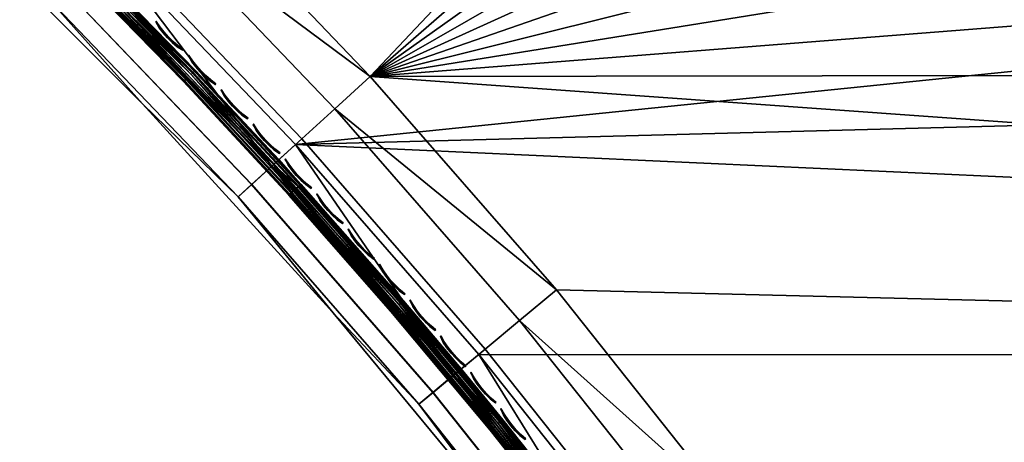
# Model space of a CAD drawing. Header units: inches. Extents: x 0 to 63.6, y -63.6 to 0.
# Tile 314 of 403: x 25.1 to 30.9, y -41.1 to -38.5. Entities that reach past the tile are written whole.
import ezdxf

# ---------------------------------------------------------------- set-up
doc = ezdxf.new("R2010")
doc.units = ezdxf.units.IN
doc.header["$LTSCALE"] = 0.03937
doc.header["$MEASUREMENT"] = 0
for name, color, linetype in [('A-FURN-3-ST', 151, 'Continuous'), ('A-FURN-3-ST-SEAM', 250, 'Continuous'), ('A-FURN-3-STITCH', 15, 'Continuous')]:
    doc.layers.add(name, color=color, linetype=linetype)

msp = doc.modelspace()

# ---------------------------------------------------------------- meshes
at = {"layer": 'A-FURN-3-ST'}
mesh = msp.add_polyface(dxfattribs=at)
corners = [(27.141, -38.8774, 18), (46.032, -28.0434, 18), (44.7087, -26.3949, 18), (43.3264, -24.7956, 18), (41.8869, -23.2475, 18), (25.9788, -37.6608, 18), (40.3921, -21.7527, 18), (24.7622, -36.4986, 18), (38.844, -20.3132, 18), (23.4936, -35.3934, 18), (37.2447, -18.9309, 18), (35.5962, -17.6076, 18), (22.1758, -34.3474, 18), (33.9007, -16.3451, 18), (40.5897, -21.5478, 17.9625), (39.034, -20.1012, 17.9625), (37.4268, -18.7121, 17.9625), (35.7702, -17.3823, 17.9625), (39.5531, -19.522, 17.1847), (41.1556, -20.9609, 16.9), (39.5781, -19.494, 16.9), (37.9245, -18.1143, 17.1847), (37.9484, -18.0855, 16.9), (36.2457, -16.7668, 17.1847), (36.2686, -16.7371, 16.9), (39.4798, -19.6038, 17.45), (37.8542, -18.1988, 17.45), (36.1786, -16.8538, 17.45), (39.3631, -19.734, 17.6778), (37.7423, -18.3332, 17.6778), (36.0717, -16.9921, 17.6778), (40.7739, -21.3568, 17.8526), (40.932, -21.1928, 17.6778), (39.2111, -19.9037, 17.8526), (37.5966, -18.5083, 17.8526), (35.9325, -17.1724, 17.8526), (41.1556, -20.9609, 5.5), (39.5781, -19.494, 5.5), (37.9484, -18.0855, 5.5), (36.2686, -16.7371, 5.5), (24.358, -36.942, 5), (40.8085, -21.3208, 5), (25.5546, -38.085, 5), (42.3188, -22.8311, 5), (43.7732, -24.3952, 5), (39.2444, -19.8664, 5), (23.1103, -35.855, 5), (37.6285, -18.4697, 5), (35.9629, -17.1327, 5), (21.8142, -34.8262, 5), (34.2498, -15.8571, 5), (45.1699, -26.0111, 5), (46.5069, -27.6767, 5), (47.7825, -29.3898, 5), (39.3721, -19.7239, 5.0381), (40.9414, -21.1831, 5.0381), (37.7509, -18.3227, 5.0381), (37.8547, -18.1981, 5.1464), (39.4804, -19.6031, 5.1464), (37.9241, -18.1148, 5.3087), (39.5527, -19.5224, 5.3087), (36.2453, -16.7672, 5.3087), (36.0799, -16.9813, 5.0381), (36.1791, -16.853, 5.1464)]
mesh.append_faces([[corners[k] for k in face] for face in [(0, 1, 2), (2, 3, 0), (0, 3, 4), (5, 4, 6), (5, 6, 7), (7, 6, 8), (9, 8, 10), (9, 10, 11), (12, 11, 13), (6, 14, 8), (8, 14, 15), (8, 15, 10), (10, 15, 16), (10, 16, 11), (11, 16, 17), (18, 19, 20), (18, 20, 21), (21, 20, 22), (21, 22, 23), (23, 22, 24), (25, 18, 21, 26), (26, 21, 23, 27), (28, 25, 26, 29), (29, 26, 27, 30), (31, 32, 28, 33), (33, 28, 29, 34), (34, 29, 30, 35), (14, 31, 33, 15), (15, 33, 34, 16), (16, 34, 35, 17), (20, 36, 37), (20, 37, 22), (22, 37, 38), (22, 38, 24), (24, 38, 39), (40, 41, 42), (42, 41, 43), (42, 43, 44), (41, 40, 45), (45, 46, 47), (47, 46, 48), (48, 49, 50), (44, 51, 42), (42, 51, 52), (42, 52, 53), (54, 55, 45), (45, 47, 54), (54, 47, 56), (54, 56, 57, 58), (58, 57, 59, 60), (60, 59, 37), (37, 59, 38), (38, 59, 61), (38, 61, 39), (47, 48, 56), (56, 48, 62), (56, 62, 63, 57), (57, 63, 61, 59), (37, 36, 60)]])
mesh = msp.add_polyface(dxfattribs=at)
corners = [(30.9561, -44.3866, 17.9625), (31.1979, -44.2362, 18), (30.0422, -42.9895, 17.9625), (30.2768, -42.8282, 18), (29.0652, -41.6357, 17.9625), (29.2922, -41.4639, 18), (28.0273, -40.3281, 17.9625), (28.2462, -40.146, 18), (26.9307, -39.0693, 17.9625), (27.141, -38.8774, 18), (26.7347, -39.2481, 17.8526), (27.8234, -40.4977, 17.8526), (28.8537, -41.7958, 17.8526), (29.8236, -43.1398, 17.8526), (30.7308, -44.5267, 17.8526), (26.5664, -39.4017, 17.6778), (27.6482, -40.6434, 17.6778), (28.6721, -41.9333, 17.6778), (29.6358, -43.2688, 17.6778), (30.5374, -44.647, 17.6778), (27.4293, -40.8254, 17.1847), (26.9198, -40.2836, 16.9), (27.9914, -41.5791, 16.9), (28.4451, -42.1052, 17.1847), (29.0006, -42.9237, 16.9), (29.4012, -43.4301, 17.1847), (29.9453, -44.3145, 16.9), (30.2956, -44.7974, 17.1847), (30.3889, -44.7393, 17.45), (29.4918, -43.3678, 17.45), (28.5327, -42.0389, 17.45), (27.5138, -40.7552, 17.45), (26.4372, -39.5195, 17.45), (53.5067, -40.7691, 18), (41.8869, -23.2475, 18), (25.9788, -37.6608, 18), (30.6877, -44.5521, 5), (30.5253, -44.6531, 5.0381), (29.7818, -43.1673, 5), (29.6241, -43.2757, 5.0381), (28.8134, -41.8254, 5), (28.6609, -41.9409, 5.0381), (27.7846, -40.5293, 5), (27.6375, -40.6517, 5.0381), (26.6976, -39.2816, 5), (26.5562, -39.4106, 5.0381), (26.9198, -40.2836, 5.5), (27.4295, -40.8247, 5.3087), (27.9914, -41.5791, 5.5), (28.4451, -42.1043, 5.3087), (29.0006, -42.9237, 5.5), (29.4011, -43.429, 5.3087), (29.9453, -44.3145, 5.5), (30.2955, -44.7961, 5.3087), (30.3875, -44.7388, 5.1464), (29.4904, -43.3676, 5.1464), (28.5315, -42.0388, 5.1464), (27.5128, -40.7554, 5.1464), (26.4364, -39.5199, 5.1464), (54.0589, -40.5344, 5), (25.5546, -38.085, 5), (52.2388, -36.6706, 5)]
mesh.append_faces([[corners[k] for k in face] for face in [(0, 1, 2), (2, 1, 3), (2, 3, 4), (4, 3, 5), (4, 5, 6), (6, 5, 7), (6, 7, 8), (8, 7, 9), (8, 10, 11, 6), (6, 11, 12, 4), (4, 12, 13, 2), (2, 13, 14, 0), (10, 15, 16, 11), (11, 16, 17, 12), (12, 17, 18, 13), (13, 18, 19, 14), (20, 21, 22), (20, 22, 23), (23, 22, 24), (23, 24, 25), (25, 24, 26), (25, 26, 27), (28, 19, 18, 29), (29, 18, 17, 30), (30, 17, 16, 31), (31, 16, 15, 32), (27, 28, 29, 25), (25, 29, 30, 23), (23, 30, 31, 20), (7, 33, 9), (9, 34, 35), (36, 37, 38), (38, 37, 39), (38, 39, 40), (40, 39, 41), (40, 41, 42), (42, 41, 43), (42, 43, 44), (44, 43, 45), (46, 47, 48), (48, 47, 49), (48, 49, 50), (50, 49, 51), (50, 51, 52), (52, 51, 53), (54, 53, 51, 55), (55, 51, 49, 56), (56, 49, 47, 57), (37, 54, 55, 39), (39, 55, 56, 41), (41, 56, 57, 43), (43, 57, 58, 45), (59, 42, 44), (60, 61, 44), (52, 26, 50), (50, 26, 24), (50, 24, 48), (48, 24, 22), (48, 22, 46), (46, 22, 21)]])
mesh = msp.add_polyface(dxfattribs=at)
corners = [(27.141, -38.8774, 18), (47.2945, -29.7389, 18), (46.032, -28.0434, 18), (49.6308, -33.2618, 18), (48.732, -31.3219, 17.9625), (48.4947, -31.4791, 18), (47.526, -29.5732, 17.9625), (46.2573, -27.8694, 17.9625), (44.9275, -26.2128, 17.9625), (44.7087, -26.3949, 18), (50.5696, -32.6885, 16.9), (49.4119, -30.872, 16.9), (50.5376, -32.7079, 17.1847), (49.3806, -30.8926, 17.1847), (49.2889, -30.9532, 17.45), (50.4437, -32.7651, 17.45), (49.1432, -31.0496, 17.6778), (50.2945, -32.8562, 17.6778), (48.9532, -31.1754, 17.8526), (50.1001, -32.975, 17.8526), (49.8738, -33.1133, 17.9625), (48.189, -29.0987, 16.9), (48.1585, -29.1204, 17.1847), (48.0691, -29.1843, 17.45), (47.927, -29.2861, 17.6778), (47.7417, -29.4187, 17.8526), (46.9025, -27.371, 16.9), (46.8728, -27.3939, 17.1847), (46.7858, -27.461, 17.45), (46.6475, -27.5679, 17.6778), (46.4672, -27.7072, 17.8526), (45.5541, -25.6912, 16.9), (45.5253, -25.7151, 17.1847), (45.4408, -25.7854, 17.45), (45.3064, -25.8973, 17.6778), (45.1313, -26.043, 17.8526), (50.5696, -32.6885, 5.5), (49.4119, -30.872, 5.5), (48.189, -29.0987, 5.5), (46.9025, -27.371, 5.5), (50.5371, -32.7083, 5.3087), (49.3802, -30.893, 5.3087), (48.1581, -29.1208, 5.3087), (46.8724, -27.3943, 5.3087), (45.5541, -25.6912, 5.5), (46.5069, -27.6767, 5), (45.3169, -25.8887, 5.0381), (46.6583, -27.5597, 5.0381), (47.7825, -29.3898, 5), (47.9381, -29.2784, 5.0381), (48.9951, -31.1481, 5), (49.1546, -31.0424, 5.0381), (50.143, -32.9492, 5), (50.4446, -32.7648, 5.1464), (50.3062, -32.8494, 5.0381), (49.2898, -30.9528, 5.1464), (48.0699, -29.1839, 5.1464), (46.7866, -27.4605, 5.1464), (45.4416, -25.7849, 5.1464), (45.5248, -25.7155, 5.3087)]
mesh.append_faces([[corners[k] for k in face] for face in [(0, 1, 2), (3, 4, 5), (5, 4, 6), (5, 6, 1), (1, 6, 7), (1, 7, 2), (2, 7, 8), (2, 8, 9), (10, 11, 12), (12, 11, 13), (12, 13, 14, 15), (15, 14, 16, 17), (17, 16, 18, 19), (19, 18, 4, 20), (11, 21, 13), (13, 21, 22), (13, 22, 23, 14), (14, 23, 24, 16), (16, 24, 25, 18), (18, 25, 6, 4), (21, 26, 22), (22, 26, 27), (22, 27, 28, 23), (23, 28, 29, 24), (24, 29, 30, 25), (25, 30, 7, 6), (26, 31, 27), (27, 32, 33, 28), (28, 33, 34, 29), (29, 34, 35, 30), (30, 35, 8, 7), (10, 36, 11), (11, 36, 37), (11, 37, 21), (21, 37, 38), (21, 38, 26), (26, 38, 39), (26, 39, 31), (36, 40, 37), (37, 40, 41), (37, 41, 38), (38, 41, 42), (38, 42, 39), (39, 42, 43), (39, 43, 44), (45, 46, 47), (45, 47, 48), (48, 47, 49), (48, 49, 50), (50, 49, 51), (50, 51, 52), (53, 54, 51, 55), (55, 51, 49, 56), (56, 49, 47, 57), (57, 47, 46, 58), (40, 53, 55, 41), (41, 55, 56, 42), (42, 56, 57, 43), (43, 57, 58, 59)]])
mesh = msp.add_polyface(dxfattribs=at)
corners = [(31.1979, -44.2362, 18), (55.0259, -44.7138, 18), (30.2768, -42.8282, 18), (54.3021, -42.7276, 18), (29.2922, -41.4639, 18), (53.5067, -40.7691, 18), (28.2462, -40.146, 18), (27.141, -38.8774, 18), (52.6407, -38.8407, 18), (51.7052, -36.945, 18), (50.7015, -35.0846, 18), (49.6308, -33.2618, 18), (48.4947, -31.4791, 18), (47.2945, -29.7389, 18), (52.8984, -38.7196, 17.9625), (51.9583, -36.8146, 17.9625), (50.9496, -34.945, 17.9625), (49.8738, -33.1133, 17.9625), (48.732, -31.3219, 17.9625), (53.1385, -38.6068, 17.8526), (52.1941, -36.6931, 17.8526), (52.6833, -36.4417, 16.9), (51.6606, -34.5459, 16.9), (52.6499, -36.4586, 17.1847), (51.6278, -34.5641, 17.1847), (51.5319, -34.6178, 17.45), (52.5521, -36.5088, 17.45), (51.3795, -34.7034, 17.6778), (52.3967, -36.5888, 17.6778), (51.1809, -34.815, 17.8526), (50.5696, -32.6885, 16.9), (50.5376, -32.7079, 17.1847), (50.4437, -32.7651, 17.45), (50.2945, -32.8562, 17.6778), (50.1001, -32.975, 17.8526), (52.6833, -36.4417, 5.5), (51.6606, -34.5459, 5.5), (50.5696, -32.6885, 5.5), (55.5937, -44.5201, 5), (29.7818, -43.1673, 5), (54.8625, -42.5133, 5), (28.8134, -41.8254, 5), (54.0589, -40.5344, 5), (27.7846, -40.5293, 5), (26.6976, -39.2816, 5), (52.2388, -36.6706, 5), (53.184, -38.586, 5), (47.7825, -29.3898, 5), (48.9951, -31.1481, 5), (25.5546, -38.085, 5), (50.143, -32.9492, 5), (51.2247, -34.7909, 5), (52.6494, -36.459, 5.3087), (51.6273, -34.5645, 5.3087), (50.5371, -32.7083, 5.3087), (49.1546, -31.0424, 5.0381), (50.3062, -32.8494, 5.0381), (51.3915, -34.6971, 5.0381), (52.4089, -36.583, 5.0381), (52.5531, -36.5086, 5.1464), (51.5329, -34.6176, 5.1464), (50.4446, -32.7648, 5.1464)]
mesh.append_faces([[corners[k] for k in face] for face in [(0, 1, 2), (2, 1, 3), (2, 3, 4), (4, 3, 5), (4, 5, 6), (7, 5, 8), (7, 8, 9), (9, 10, 7), (7, 10, 11), (7, 11, 12), (12, 13, 7), (8, 14, 15), (8, 15, 9), (9, 15, 16), (9, 16, 10), (10, 16, 17), (10, 17, 11), (11, 17, 18), (19, 20, 15, 14), (21, 22, 23), (23, 22, 24), (23, 24, 25, 26), (26, 25, 27, 28), (28, 27, 29, 20), (20, 29, 16, 15), (22, 30, 24), (24, 30, 31), (24, 31, 32, 25), (25, 32, 33, 27), (27, 33, 34, 29), (29, 34, 17, 16), (21, 35, 22), (22, 35, 36), (22, 36, 30), (30, 36, 37), (38, 39, 40), (40, 39, 41), (40, 41, 42), (42, 41, 43), (44, 45, 46), (44, 46, 42), (47, 48, 49), (49, 48, 50), (49, 50, 51), (51, 45, 49), (35, 52, 36), (36, 52, 53), (36, 53, 37), (37, 53, 54), (50, 55, 56), (50, 56, 51), (51, 56, 57), (51, 57, 45), (45, 57, 58), (45, 58, 46), (59, 58, 57, 60), (60, 57, 56, 61), (52, 59, 60, 53), (53, 60, 61, 54)]])
mesh = msp.add_polyface(dxfattribs=at)
corners = [(26.9307, -39.0693, 17.9625), (27.141, -38.8774, 18), (25.7775, -37.8621, 17.9625), (25.9788, -37.6608, 18), (24.5703, -36.7089, 17.9625), (24.7622, -36.4986, 18), (23.3115, -35.6123, 17.9625), (23.4936, -35.3934, 18), (22.0039, -34.5744, 17.9625), (22.1758, -34.3474, 18), (21.8438, -34.7859, 17.8526), (23.1419, -35.8162, 17.8526), (24.3915, -36.9049, 17.8526), (25.5899, -38.0497, 17.8526), (26.7347, -39.2481, 17.8526), (22.9962, -35.9914, 17.6778), (24.2379, -37.0732, 17.6778), (25.4288, -38.2108, 17.6778), (26.5664, -39.4017, 17.6778), (22.8142, -36.2103, 17.1847), (22.0605, -35.6483, 16.9), (23.356, -36.7198, 16.9), (24.0461, -37.2835, 17.1847), (24.5996, -37.8512, 16.9), (25.2275, -38.4121, 17.1847), (25.7884, -39.04, 16.9), (26.3561, -39.5936, 17.1847), (26.9198, -40.2836, 16.9), (27.4293, -40.8254, 17.1847), (26.4372, -39.5195, 17.45), (25.3052, -38.3344, 17.45), (24.1201, -37.2024, 17.45), (22.8844, -36.1258, 17.45), (27.5138, -40.7552, 17.45), (26.6976, -39.2816, 5), (26.5562, -39.4106, 5.0381), (25.5546, -38.085, 5), (25.4193, -38.2203, 5.0381), (24.358, -36.942, 5), (24.229, -37.0834, 5.0381), (23.1103, -35.855, 5), (22.9879, -36.0021, 5.0381), (21.8142, -34.8262, 5), (22.0605, -35.6483, 5.5), (22.8149, -36.2101, 5.3087), (23.356, -36.7198, 5.5), (24.0466, -37.2833, 5.3087), (24.5996, -37.8512, 5.5), (25.2279, -38.4117, 5.3087), (25.7884, -39.04, 5.5), (26.3563, -39.593, 5.3087), (26.9198, -40.2836, 5.5), (27.4295, -40.8247, 5.3087), (27.5128, -40.7554, 5.1464), (26.4364, -39.5199, 5.1464), (25.3046, -38.335, 5.1464), (24.1197, -37.2032, 5.1464), (22.8842, -36.1268, 5.1464)]
mesh.append_faces([[corners[k] for k in face] for face in [(0, 1, 2), (2, 1, 3), (2, 3, 4), (4, 3, 5), (4, 5, 6), (6, 5, 7), (6, 7, 8), (8, 7, 9), (8, 10, 11, 6), (6, 11, 12, 4), (4, 12, 13, 2), (2, 13, 14, 0), (11, 15, 16, 12), (12, 16, 17, 13), (13, 17, 18, 14), (19, 20, 21), (19, 21, 22), (22, 21, 23), (22, 23, 24), (24, 23, 25), (24, 25, 26), (26, 25, 27), (26, 27, 28), (29, 18, 17, 30), (30, 17, 16, 31), (31, 16, 15, 32), (28, 33, 29, 26), (26, 29, 30, 24), (24, 30, 31, 22), (22, 31, 32, 19), (34, 35, 36), (36, 35, 37), (36, 37, 38), (38, 37, 39), (38, 39, 40), (40, 39, 41), (40, 41, 42), (43, 44, 45), (45, 44, 46), (45, 46, 47), (47, 46, 48), (47, 48, 49), (49, 48, 50), (49, 50, 51), (51, 50, 52), (53, 52, 50, 54), (54, 50, 48, 55), (55, 48, 46, 56), (56, 46, 44, 57), (35, 54, 55, 37), (37, 55, 56, 39), (39, 56, 57, 41), (51, 27, 49), (49, 27, 25), (49, 25, 47), (47, 25, 23), (47, 23, 45), (45, 23, 21), (45, 21, 43)]])
at = {"layer": 'A-FURN-3-ST-SEAM'}
mesh = msp.add_polyface(dxfattribs=at)
corners = [(26.5665, -39.4009, 17.7271), (25.4294, -38.2102, 17.7271), (26.0584, -38.8836, 17.7259), (25.4156, -38.224, 17.7259), (25.4033, -38.2363, 17.7173), (26.0457, -38.8956, 17.7173), (25.3941, -38.2455, 17.7027), (26.0362, -38.9044, 17.7027), (25.3897, -38.2499, 17.6842), (26.0316, -38.9087, 17.6842), (25.3905, -38.2491, 17.6648), (26.0325, -38.9079, 17.6648), (25.3966, -38.243, 17.6473), (26.0388, -38.9021, 17.6473), (26.0495, -38.8921, 17.6344), (26.6748, -39.5676, 17.6344), (26.6639, -39.5774, 17.6473), (25.4069, -38.2327, 17.6344), (25.42, -38.2196, 17.628), (26.5566, -39.4099, 17.628), (26.6709, -39.5711, 17.7173), (26.684, -39.5594, 17.7259), (26.0769, -38.866, 17.6292), (25.4337, -38.2059, 17.6292), (25.4461, -38.1936, 17.6377), (25.4552, -38.1844, 17.6522), (26.099, -38.8452, 17.6522), (26.0896, -38.854, 17.6377), (26.7159, -39.5307, 17.6377), (26.7029, -39.5423, 17.6292), (25.4597, -38.1799, 17.6706), (26.5981, -39.372, 17.6706), (26.7256, -39.5221, 17.6522), (26.1029, -38.8416, 17.6902), (25.4589, -38.1807, 17.6902), (25.4529, -38.1867, 17.7078), (26.0967, -38.8474, 17.7078), (25.4425, -38.1971, 17.7208), (26.086, -38.8574, 17.7208), (26.7122, -39.534, 17.7208), (26.7232, -39.5242, 17.7078), (26.7295, -39.5185, 17.6902)]
mesh.append_faces([[corners[k] for k in face] for face in [(0, 1, 2), (2, 1, 3), (2, 3, 4), (2, 4, 5), (5, 4, 6), (5, 6, 7), (7, 6, 8), (7, 8, 9), (9, 8, 10), (9, 10, 11), (11, 10, 12), (11, 12, 13), (13, 12, 14), (13, 14, 15, 16), (12, 17, 14), (14, 17, 18), (14, 18, 19), (20, 21, 2, 5), (19, 18, 22), (22, 18, 23), (22, 23, 24), (25, 26, 24), (24, 26, 27), (24, 27, 22), (22, 27, 28, 29), (25, 30, 26), (26, 30, 31), (28, 27, 26, 32), (31, 30, 33), (33, 30, 34), (33, 34, 35), (33, 35, 36), (36, 35, 37), (36, 37, 38), (38, 37, 1), (38, 1, 0), (38, 39, 40, 36), (36, 40, 41, 33)]])
mesh = msp.add_polyface(dxfattribs=at)
corners = [(26.6639, -39.5774, 17.6473), (26.6748, -39.5676, 17.6344), (27.2823, -40.2585, 17.6344), (27.2711, -40.268, 17.6473), (27.6376, -40.6509, 17.628), (26.5566, -39.4099, 17.628), (26.0495, -38.8921, 17.6344), (27.2645, -40.2735, 17.6648), (26.6575, -39.5831, 17.6648), (26.0325, -38.9079, 17.6648), (26.0388, -38.9021, 17.6473), (27.2636, -40.2743, 17.6842), (26.6566, -39.5839, 17.6842), (26.0316, -38.9087, 17.6842), (27.2684, -40.2702, 17.7027), (26.6613, -39.5797, 17.7027), (26.0362, -38.9044, 17.7027), (27.2783, -40.2619, 17.7173), (26.6709, -39.5711, 17.7173), (26.0457, -38.8956, 17.7173), (27.2917, -40.2506, 17.7259), (26.684, -39.5594, 17.7259), (27.6479, -40.6424, 17.7271), (26.5665, -39.4009, 17.7271), (26.0584, -38.8836, 17.7259), (26.7029, -39.5423, 17.6292), (26.7159, -39.5307, 17.6377), (27.3243, -40.2226, 17.6377), (27.311, -40.2339, 17.6292), (27.9142, -40.9293, 17.6377), (27.9006, -40.9402, 17.6292), (26.099, -38.8452, 17.6522), (26.5981, -39.372, 17.6706), (26.7256, -39.5221, 17.6522), (27.3342, -40.2143, 17.6522), (27.6808, -40.615, 17.6706), (27.9243, -40.9212, 17.6522), (26.0769, -38.866, 17.6292), (27.3205, -40.2259, 17.7208), (26.7122, -39.534, 17.7208), (26.086, -38.8574, 17.7208), (26.1029, -38.8416, 17.6902), (26.7295, -39.5185, 17.6902), (27.3382, -40.2109, 17.6902), (27.9284, -40.9179, 17.6902), (26.7232, -39.5242, 17.7078), (27.3317, -40.2164, 17.7078), (27.9103, -40.9324, 17.7208), (27.9218, -40.9232, 17.7078)]
mesh.append_faces([[corners[k] for k in face] for face in [(0, 1, 2, 3), (4, 2, 5), (5, 2, 1), (5, 1, 6), (3, 7, 8, 0), (0, 8, 9, 10), (7, 11, 12, 8), (8, 12, 13, 9), (11, 14, 15, 12), (12, 15, 16, 13), (14, 17, 18, 15), (15, 18, 19, 16), (17, 20, 21, 18), (20, 22, 23), (20, 23, 21), (21, 23, 24), (25, 26, 27, 28), (28, 27, 29, 30), (31, 32, 33), (33, 32, 34), (33, 34, 27, 26), (32, 35, 34), (34, 35, 36), (34, 36, 29, 27), (4, 5, 28), (28, 5, 25), (25, 5, 37), (22, 38, 23), (23, 38, 39), (23, 39, 40), (41, 42, 32), (32, 42, 43), (32, 43, 35), (35, 43, 44), (45, 39, 38, 46), (46, 38, 47, 48), (42, 45, 46, 43), (43, 46, 48, 44)]])
mesh = msp.add_polyface(dxfattribs=at)
corners = [(27.2711, -40.268, 17.6473), (27.2823, -40.2585, 17.6344), (27.8712, -40.9641, 17.6344), (27.8598, -40.9732, 17.6473), (28.4413, -41.6835, 17.6344), (28.4296, -41.6923, 17.6473), (27.6376, -40.6509, 17.628), (28.6606, -41.9401, 17.628), (28.4228, -41.6975, 17.6648), (27.8531, -40.9786, 17.6648), (27.2645, -40.2735, 17.6648), (28.4218, -41.6983, 17.6842), (27.8522, -40.9794, 17.6842), (27.2636, -40.2743, 17.6842), (28.4268, -41.6944, 17.7027), (27.8571, -40.9754, 17.7027), (27.2684, -40.2702, 17.7027), (28.4371, -41.6866, 17.7173), (27.8672, -40.9673, 17.7173), (27.2783, -40.2619, 17.7173), (28.4511, -41.676, 17.7259), (27.8808, -40.9564, 17.7259), (27.2917, -40.2506, 17.7259), (29.0018, -42.4088, 17.7259), (28.6713, -41.9321, 17.7271), (27.6479, -40.6424, 17.7271), (27.9006, -40.9402, 17.6292), (27.9142, -40.9293, 17.6377), (28.4851, -41.6498, 17.6377), (28.4712, -41.6604, 17.6292), (27.6808, -40.615, 17.6706), (28.7055, -41.9063, 17.6706), (27.9243, -40.9212, 17.6522), (28.4954, -41.642, 17.6522), (29.047, -42.3759, 17.6522), (29.0224, -42.3937, 17.6292), (27.311, -40.2339, 17.6292), (27.9284, -40.9179, 17.6902), (28.4996, -41.6388, 17.6902), (29.0513, -42.3728, 17.6902), (28.4928, -41.6439, 17.7078), (29.0444, -42.3778, 17.7078), (29.0325, -42.3864, 17.7208), (28.4812, -41.6528, 17.7208), (27.9103, -40.9324, 17.7208), (27.3205, -40.2259, 17.7208), (27.9218, -40.9232, 17.7078)]
mesh.append_faces([[corners[k] for k in face] for face in [(0, 1, 2, 3), (3, 2, 4, 5), (1, 6, 2), (2, 6, 7), (2, 7, 4), (5, 8, 9, 3), (3, 9, 10, 0), (8, 11, 12, 9), (9, 12, 13, 10), (11, 14, 15, 12), (12, 15, 16, 13), (14, 17, 18, 15), (15, 18, 19, 16), (17, 20, 21, 18), (18, 21, 22, 19), (23, 24, 20), (20, 24, 21), (21, 24, 25), (21, 25, 22), (26, 27, 28, 29), (30, 31, 32), (32, 31, 33), (32, 33, 28, 27), (33, 31, 34), (35, 7, 29), (29, 7, 26), (7, 6, 26), (26, 6, 36), (30, 37, 31), (31, 37, 38), (31, 38, 39), (39, 38, 40, 41), (42, 43, 24), (24, 43, 44), (24, 44, 25), (25, 44, 45), (46, 44, 43, 40), (37, 46, 40, 38)]])
at = {"layer": 'A-FURN-3-STITCH'}
mesh = msp.add_polymesh((7, 4), dxfattribs=at)
for k, corner in enumerate([(25.871, -38.5506, 17.7447), (25.8699, -38.5516, 17.7425), (25.8678, -38.5536, 17.7382), (25.8667, -38.5547, 17.736), (25.8929, -38.5827, 17.749), (25.8892, -38.5863, 17.7493), (25.8871, -38.5883, 17.745), (25.8887, -38.5867, 17.7404), (25.917, -38.6134, 17.7516), (25.9133, -38.617, 17.752), (25.9112, -38.619, 17.7477), (25.9128, -38.6174, 17.743), (25.9431, -38.6425, 17.7525), (25.9394, -38.6461, 17.7529), (25.9373, -38.6481, 17.7486), (25.9389, -38.6465, 17.7439), (25.971, -38.6698, 17.7517), (25.9673, -38.6734, 17.7521), (25.9652, -38.6754, 17.7477), (25.9668, -38.6739, 17.7431), (26.0006, -38.6953, 17.7492), (25.9969, -38.6988, 17.7495), (25.9948, -38.7009, 17.7452), (25.9964, -38.6993, 17.7405), (26.0317, -38.7186, 17.7449), (26.0307, -38.7196, 17.7428), (26.0285, -38.7217, 17.7385), (26.0275, -38.7226, 17.7363)]):
    mesh.set_mesh_vertex(divmod(k, 4), corner)
mesh = msp.add_polymesh((7, 4), dxfattribs=at)
for k, corner in enumerate([(26.0651, -38.7524, 17.7447), (26.0641, -38.7534, 17.7425), (26.062, -38.7554, 17.7382), (26.0609, -38.7564, 17.736), (26.0868, -38.7847, 17.749), (26.0831, -38.7882, 17.7493), (26.0809, -38.7902, 17.745), (26.0826, -38.7887, 17.7404), (26.1107, -38.8155, 17.7516), (26.1069, -38.8191, 17.752), (26.1048, -38.8211, 17.7477), (26.1065, -38.8195, 17.743), (26.1366, -38.8448, 17.7525), (26.1328, -38.8484, 17.7529), (26.1307, -38.8504, 17.7486), (26.1323, -38.8488, 17.7439), (26.1643, -38.8724, 17.7517), (26.1605, -38.876, 17.7521), (26.1584, -38.878, 17.7477), (26.1601, -38.8764, 17.7431), (26.1937, -38.8981, 17.7492), (26.1899, -38.9016, 17.7495), (26.1878, -38.9036, 17.7452), (26.1895, -38.9021, 17.7405), (26.2246, -38.9216, 17.7449), (26.2235, -38.9227, 17.7428), (26.2214, -38.9247, 17.7385), (26.2204, -38.9256, 17.7363)]):
    mesh.set_mesh_vertex(divmod(k, 4), corner)
mesh = msp.add_polymesh((7, 4), dxfattribs=at)
for k, corner in enumerate([(26.2577, -38.9557, 17.7447), (26.2567, -38.9567, 17.7425), (26.2546, -38.9587, 17.7382), (26.2535, -38.9597, 17.736), (26.2792, -38.9881, 17.749), (26.2754, -38.9917, 17.7493), (26.2733, -38.9937, 17.745), (26.2749, -38.9921, 17.7404), (26.3028, -39.0192, 17.7516), (26.299, -39.0227, 17.752), (26.2969, -39.0247, 17.7477), (26.2986, -39.0232, 17.743), (26.3285, -39.0487, 17.7525), (26.3247, -39.0522, 17.7529), (26.3225, -39.0542, 17.7486), (26.3242, -39.0527, 17.7439), (26.356, -39.0765, 17.7517), (26.3522, -39.08, 17.7521), (26.35, -39.082, 17.7477), (26.3517, -39.0804, 17.7431), (26.3852, -39.1023, 17.7492), (26.3814, -39.1059, 17.7495), (26.3792, -39.1079, 17.7452), (26.3809, -39.1063, 17.7405), (26.4159, -39.1262, 17.7449), (26.4148, -39.1272, 17.7428), (26.4127, -39.1292, 17.7385), (26.4116, -39.1301, 17.7363)]):
    mesh.set_mesh_vertex(divmod(k, 4), corner)
mesh = msp.add_polymesh((7, 4), dxfattribs=at)
for k, corner in enumerate([(26.4488, -39.1605, 17.7447), (26.4477, -39.1615, 17.7425), (26.4456, -39.1635, 17.7382), (26.4445, -39.1645, 17.736), (26.47, -39.1931, 17.749), (26.4661, -39.1966, 17.7493), (26.464, -39.1986, 17.745), (26.4657, -39.197, 17.7404), (26.4933, -39.2243, 17.7516), (26.4895, -39.2278, 17.752), (26.4874, -39.2298, 17.7477), (26.489, -39.2283, 17.743), (26.5188, -39.254, 17.7525), (26.5149, -39.2575, 17.7529), (26.5128, -39.2595, 17.7486), (26.5145, -39.258, 17.7439), (26.5461, -39.282, 17.7517), (26.5422, -39.2855, 17.7521), (26.5401, -39.2875, 17.7477), (26.5418, -39.286, 17.7431), (26.5751, -39.3081, 17.7492), (26.5712, -39.3116, 17.7495), (26.5691, -39.3136, 17.7452), (26.5708, -39.3121, 17.7405), (26.6056, -39.3322, 17.7449), (26.6045, -39.3332, 17.7428), (26.6023, -39.3352, 17.7385), (26.6013, -39.3361, 17.7363)]):
    mesh.set_mesh_vertex(divmod(k, 4), corner)
mesh = msp.add_polymesh((7, 4), dxfattribs=at)
for k, corner in enumerate([(26.6382, -39.3668, 17.7447), (26.6371, -39.3678, 17.7425), (26.635, -39.3697, 17.7382), (26.6339, -39.3707, 17.736), (26.6591, -39.3995, 17.749), (26.6553, -39.403, 17.7493), (26.6531, -39.405, 17.745), (26.6548, -39.4034, 17.7404), (26.6823, -39.4309, 17.7516), (26.6784, -39.4344, 17.752), (26.6762, -39.4364, 17.7477), (26.6779, -39.4349, 17.743), (26.7075, -39.4608, 17.7525), (26.7036, -39.4643, 17.7529), (26.7014, -39.4663, 17.7486), (26.7031, -39.4648, 17.7439), (26.7345, -39.489, 17.7517), (26.7307, -39.4925, 17.7521), (26.7285, -39.4945, 17.7477), (26.7302, -39.493, 17.7431), (26.7633, -39.5154, 17.7492), (26.7595, -39.5188, 17.7495), (26.7573, -39.5208, 17.7452), (26.759, -39.5193, 17.7405), (26.7937, -39.5397, 17.7449), (26.7926, -39.5407, 17.7428), (26.7904, -39.5426, 17.7385), (26.7893, -39.5436, 17.7363)]):
    mesh.set_mesh_vertex(divmod(k, 4), corner)
mesh = msp.add_polymesh((7, 4), dxfattribs=at)
for k, corner in enumerate([(26.826, -39.5745, 17.7447), (26.8249, -39.5755, 17.7425), (26.8228, -39.5774, 17.7382), (26.8217, -39.5784, 17.736), (26.8467, -39.6074, 17.749), (26.8428, -39.6109, 17.7493), (26.8406, -39.6128, 17.745), (26.8423, -39.6113, 17.7404), (26.8696, -39.639, 17.7516), (26.8657, -39.6425, 17.752), (26.8635, -39.6444, 17.7477), (26.8652, -39.6429, 17.743), (26.8945, -39.6691, 17.7525), (26.8907, -39.6726, 17.7529), (26.8885, -39.6745, 17.7486), (26.8902, -39.673, 17.7439), (26.9214, -39.6975, 17.7517), (26.9175, -39.701, 17.7521), (26.9153, -39.7029, 17.7477), (26.917, -39.7014, 17.7431), (26.95, -39.7241, 17.7492), (26.9461, -39.7275, 17.7495), (26.9439, -39.7295, 17.7452), (26.9456, -39.728, 17.7405), (26.9801, -39.7486, 17.7449), (26.979, -39.7496, 17.7428), (26.9768, -39.7515, 17.7385), (26.9758, -39.7525, 17.7363)]):
    mesh.set_mesh_vertex(divmod(k, 4), corner)
mesh = msp.add_polymesh((7, 4), dxfattribs=at)
for k, corner in enumerate([(27.0122, -39.7837, 17.7447), (27.0111, -39.7847, 17.7425), (27.0089, -39.7866, 17.7382), (27.0078, -39.7876, 17.736), (27.0326, -39.8168, 17.749), (27.0287, -39.8202, 17.7493), (27.0265, -39.8221, 17.745), (27.0283, -39.8206, 17.7404), (27.0553, -39.8485, 17.7516), (27.0514, -39.852, 17.752), (27.0492, -39.8539, 17.7477), (27.0509, -39.8524, 17.743), (27.08, -39.8788, 17.7525), (27.0761, -39.8822, 17.7529), (27.0739, -39.8842, 17.7486), (27.0756, -39.8827, 17.7439), (27.1066, -39.9074, 17.7517), (27.1027, -39.9109, 17.7521), (27.1005, -39.9128, 17.7477), (27.1022, -39.9113, 17.7431), (27.135, -39.9342, 17.7492), (27.1311, -39.9376, 17.7495), (27.1289, -39.9396, 17.7452), (27.1306, -39.9381, 17.7405), (27.165, -39.959, 17.7449), (27.1639, -39.96, 17.7428), (27.1617, -39.9619, 17.7385), (27.1606, -39.9628, 17.7363)]):
    mesh.set_mesh_vertex(divmod(k, 4), corner)
mesh = msp.add_polymesh((7, 4), dxfattribs=at)
for k, corner in enumerate([(27.1968, -39.9943, 17.7447), (27.1957, -39.9953, 17.7425), (27.1935, -39.9972, 17.7382), (27.1924, -39.9982, 17.736), (27.217, -40.0276, 17.749), (27.213, -40.0309, 17.7493), (27.2108, -40.0328, 17.745), (27.2125, -40.0314, 17.7404), (27.2394, -40.0595, 17.7516), (27.2354, -40.0629, 17.752), (27.2332, -40.0648, 17.7477), (27.2349, -40.0633, 17.743), (27.2638, -40.09, 17.7525), (27.2599, -40.0934, 17.7529), (27.2577, -40.0953, 17.7486), (27.2594, -40.0938, 17.7439), (27.2902, -40.1188, 17.7517), (27.2863, -40.1222, 17.7521), (27.2841, -40.1241, 17.7477), (27.2858, -40.1226, 17.7431), (27.3184, -40.1458, 17.7492), (27.3145, -40.1492, 17.7495), (27.3123, -40.1511, 17.7452), (27.314, -40.1496, 17.7405), (27.3482, -40.1708, 17.7449), (27.347, -40.1718, 17.7428), (27.3448, -40.1737, 17.7385), (27.3438, -40.1746, 17.7363)]):
    mesh.set_mesh_vertex(divmod(k, 4), corner)
mesh = msp.add_polymesh((7, 4), dxfattribs=at)
for k, corner in enumerate([(27.3797, -40.2064, 17.7447), (27.3786, -40.2073, 17.7425), (27.3764, -40.2092, 17.7382), (27.3752, -40.2102, 17.736), (27.3996, -40.2398, 17.749), (27.3956, -40.2431, 17.7493), (27.3934, -40.245, 17.745), (27.3952, -40.2435, 17.7404), (27.4218, -40.2719, 17.7516), (27.4178, -40.2752, 17.752), (27.4156, -40.2771, 17.7477), (27.4173, -40.2757, 17.743), (27.446, -40.3026, 17.7525), (27.442, -40.3059, 17.7529), (27.4398, -40.3078, 17.7486), (27.4416, -40.3063, 17.7439), (27.4722, -40.3316, 17.7517), (27.4682, -40.3349, 17.7521), (27.466, -40.3368, 17.7477), (27.4677, -40.3354, 17.7431), (27.5002, -40.3588, 17.7492), (27.4962, -40.3622, 17.7495), (27.494, -40.364, 17.7452), (27.4957, -40.3626, 17.7405), (27.5297, -40.384, 17.7449), (27.5286, -40.385, 17.7428), (27.5264, -40.3869, 17.7385), (27.5253, -40.3878, 17.7363)]):
    mesh.set_mesh_vertex(divmod(k, 4), corner)
mesh = msp.add_polymesh((7, 4), dxfattribs=at)
for k, corner in enumerate([(27.561, -40.4199, 17.7447), (27.5599, -40.4208, 17.7425), (27.5576, -40.4227, 17.7382), (27.5565, -40.4236, 17.736), (27.5806, -40.4534, 17.749), (27.5766, -40.4567, 17.7493), (27.5744, -40.4586, 17.745), (27.5761, -40.4571, 17.7404), (27.6025, -40.4857, 17.7516), (27.5985, -40.489, 17.752), (27.5963, -40.4909, 17.7477), (27.598, -40.4894, 17.743), (27.6265, -40.5165, 17.7525), (27.6225, -40.5199, 17.7529), (27.6203, -40.5217, 17.7486), (27.622, -40.5203, 17.7439), (27.6525, -40.5458, 17.7517), (27.6485, -40.5491, 17.7521), (27.6463, -40.551, 17.7477), (27.648, -40.5495, 17.7431), (27.6802, -40.5732, 17.7492), (27.6762, -40.5765, 17.7495), (27.674, -40.5784, 17.7452), (27.6758, -40.5769, 17.7405), (27.7096, -40.5987, 17.7449), (27.7085, -40.5996, 17.7428), (27.7062, -40.6015, 17.7385), (27.7051, -40.6024, 17.7363)]):
    mesh.set_mesh_vertex(divmod(k, 4), corner)
mesh = msp.add_polymesh((7, 4), dxfattribs=at)
for k, corner in enumerate([(27.7406, -40.6348, 17.7447), (27.7395, -40.6357, 17.7425), (27.7372, -40.6375, 17.7382), (27.7361, -40.6385, 17.736), (27.76, -40.6684, 17.749), (27.756, -40.6717, 17.7493), (27.7537, -40.6736, 17.745), (27.7555, -40.6721, 17.7404), (27.7816, -40.7009, 17.7516), (27.7776, -40.7042, 17.752), (27.7753, -40.706, 17.7477), (27.7771, -40.7046, 17.743), (27.8054, -40.7319, 17.7525), (27.8014, -40.7352, 17.7529), (27.7991, -40.7371, 17.7486), (27.8009, -40.7356, 17.7439), (27.8311, -40.7614, 17.7517), (27.8271, -40.7646, 17.7521), (27.8248, -40.7665, 17.7477), (27.8266, -40.7651, 17.7431), (27.8586, -40.789, 17.7492), (27.8546, -40.7923, 17.7495), (27.8524, -40.7941, 17.7452), (27.8541, -40.7927, 17.7405), (27.8878, -40.8147, 17.7449), (27.8867, -40.8156, 17.7428), (27.8844, -40.8175, 17.7385), (27.8833, -40.8184, 17.7363)]):
    mesh.set_mesh_vertex(divmod(k, 4), corner)
mesh = msp.add_polymesh((7, 4), dxfattribs=at)
for k, corner in enumerate([(27.9185, -40.851, 17.7447), (27.9174, -40.8519, 17.7425), (27.9151, -40.8538, 17.7382), (27.914, -40.8547, 17.736), (27.9376, -40.8848, 17.749), (27.9336, -40.8881, 17.7493), (27.9313, -40.8899, 17.745), (27.9331, -40.8885, 17.7404), (27.959, -40.9175, 17.7516), (27.955, -40.9207, 17.752), (27.9527, -40.9226, 17.7477), (27.9545, -40.9211, 17.743), (27.9826, -40.9487, 17.7525), (27.9785, -40.9519, 17.7529), (27.9762, -40.9538, 17.7486), (27.978, -40.9524, 17.7439), (28.0081, -40.9783, 17.7517), (28.004, -40.9816, 17.7521), (28.0017, -40.9834, 17.7477), (28.0035, -40.982, 17.7431), (28.0354, -41.0062, 17.7492), (28.0313, -41.0094, 17.7495), (28.0291, -41.0113, 17.7452), (28.0308, -41.0098, 17.7405), (28.0644, -41.0321, 17.7449), (28.0632, -41.033, 17.7428), (28.0609, -41.0349, 17.7385), (28.0598, -41.0358, 17.7363)]):
    mesh.set_mesh_vertex(divmod(k, 4), corner)

doc.saveas('drawing.dxf')
